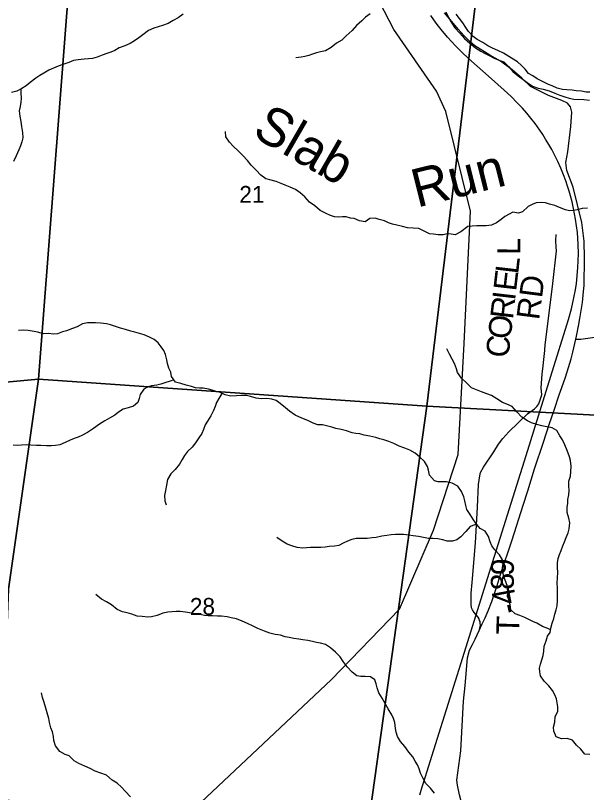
# Model space of a CAD drawing. Extents: x 1624196 to 2029251, y 146837 to 440034.
# Drawn here: x 1862523 to 1869991, y 286524 to 296690 of the extents above; entities that cross this region are included whole.
import ezdxf

# ---------------------------------------------------------------- set-up
doc = ezdxf.new("R2010")
doc.units = 0
for name, color, linetype in [('GM_P_State_Alignment', 7, 'Continuous'), ('GM_X_Major_River', 7, 'Continuous'), ('GM_X_Minor_River', 7, 'Continuous'), ('GM_X_Minor_River_Text', 7, 'Continuous'), ('GM_X_Rail_Line', 7, 'Continuous'), ('GM_X_Section', 7, 'Continuous'), ('GM_X_Section_Text', 7, 'Continuous'), ('GM_X_State_Route', 7, 'Continuous'), ('GM_X_Township_Road', 7, 'Continuous'), ('GM_X_Township_Road_Text', 7, 'Continuous')]:
    doc.layers.add(name, color=color, linetype=linetype)

msp = doc.modelspace()

# ---------------------------------------------------------------- linework, layer by layer
at = {"layer": 'GM_P_State_Alignment'}
msp.add_lwpolyline([(1864060, 285561), (1866650, 287996), (1867543, 288923), (1867991, 289955), (1868311, 290947), (1868392, 292398), (1868472, 294130), (1868149, 295433), (1868029, 295701), (1867470, 296505), (1867224, 296991)], dxfattribs=at)
at = {"layer": 'GM_X_Major_River'}
for points in [[(1868152, 296740), (1868185, 296664), (1868231, 296589), (1868270, 296527), (1868334, 296457), (1868395, 296388), (1868463, 296327), (1868541, 296269), (1868610, 296222), (1868664, 296194), (1868728, 296161), (1868782, 296131), (1868858, 296102), (1868910, 296082), (1868969, 296021), (1869029, 295957), (1869097, 295900), (1869162, 295852), (1869214, 295813), (1869284, 295767), (1869360, 295738), (1869426, 295725), (1869504, 295705), (1869576, 295672), (1869642, 295646), (1869709, 295627), (1869765, 295609), (1869827, 295594), (1869955, 295593), (1870031, 295583)], [(1870036, 295685), (1869986, 295689), (1869924, 295698), (1869856, 295706), (1869804, 295713), (1869734, 295719), (1869678, 295724), (1869608, 295738), (1869544, 295771), (1869492, 295789), (1869423, 295824), (1869347, 295862), (1869289, 295899), (1869233, 295933), (1869189, 295986), (1869142, 296038), (1869088, 296084), (1869012, 296131), (1868905, 296196), (1868831, 296231), (1868761, 296263), (1868699, 296294), (1868635, 296338), (1868559, 296377), (1868508, 296415), (1868446, 296482), (1868414, 296532), (1868375, 296594), (1868331, 296653), (1868285, 296709)]]:
    msp.add_lwpolyline(points, dxfattribs=at)
at = {"layer": 'GM_X_Minor_River'}
for points in [[(1864717, 296707), (1864649, 296661), (1864586, 296623), (1864520, 296586), (1864446, 296558), (1864390, 296544), (1864332, 296526), (1864261, 296493), (1864187, 296435), (1864137, 296397), (1864080, 296359), (1864024, 296325), (1863952, 296292), (1863878, 296266), (1863821, 296234), (1863769, 296212), (1863717, 296192), (1863657, 296173), (1863589, 296147), (1863529, 296127), (1863478, 296121), (1863422, 296120), (1863344, 296112), (1863282, 296100), (1863220, 296076), (1863140, 296051), (1863079, 296025), (1863019, 296003), (1862959, 295973), (1862893, 295934), (1862842, 295904), (1862790, 295872), (1862714, 295812), (1862662, 295770), (1862605, 295734), (1862541, 295699), (1862471, 295681)], [(1867161, 296714), (1867102, 296668), (1867052, 296622), (1866984, 296560), (1866925, 296496), (1866847, 296424), (1866789, 296369), (1866720, 296327), (1866652, 296271), (1866576, 296229), (1866511, 296214), (1866461, 296202), (1866407, 296186), (1866357, 296168), (1866307, 296154), (1866257, 296143), (1866189, 296135)], [(1862592, 295727), (1862593, 295672), (1862597, 295608), (1862593, 295554), (1862582, 295498), (1862572, 295444), (1862580, 295374), (1862591, 295301), (1862599, 295237), (1862613, 295161), (1862616, 295089), (1862604, 295035), (1862588, 294985), (1862568, 294933), (1862531, 294855), (1862495, 294781)], [(1865368, 294980), (1865322, 295034), (1865273, 295102), (1865269, 295171)], [(1870006, 294170), (1869936, 294167), (1869871, 294149), (1869819, 294137), (1869769, 294135), (1869715, 294146), (1869639, 294180), (1869579, 294202), (1869509, 294221), (1869455, 294241), (1869399, 294245), (1869331, 294238), (1869279, 294218), (1869229, 294190), (1869156, 294122), (1869102, 294104), (1869028, 294115), (1868978, 294089), (1868925, 294061), (1868873, 294021), (1868813, 293977), (1868749, 293945), (1868677, 293936), (1868556, 293936), (1868496, 293935), (1868438, 293929), (1868348, 293861), (1868275, 293819), (1868221, 293828), (1868169, 293834), (1868117, 293822), (1868053, 293822), (1867991, 293827), (1867939, 293833), (1867861, 293871), (1867797, 293904), (1867725, 293908), (1867651, 293912), (1867583, 293931), (1867511, 293945), (1867455, 293960), (1867403, 293978), (1867347, 294004), (1867277, 294020), (1867227, 294037), (1867159, 294033), (1867094, 293991), (1867024, 294002), (1866952, 294032), (1866902, 294040), (1866848, 294057), (1866798, 294057), (1866744, 294051), (1866694, 294055), (1866642, 294072), (1866584, 294098), (1866506, 294138), (1866438, 294201), (1866366, 294247), (1866305, 294318), (1866245, 294368), (1866183, 294413), (1866115, 294443), (1866051, 294471), (1865997, 294492), (1865931, 294516), (1865849, 294538), (1865795, 294555), (1865733, 294599), (1865671, 294666), (1865603, 294734), (1865556, 294794), (1865498, 294857), (1865438, 294915), (1865368, 294980)], [(1864500, 292185), (1864483, 292253), (1864463, 292305), (1864429, 292356), (1864387, 292408), (1864335, 292450), (1864273, 292483), (1864207, 292511), (1864145, 292531), (1864085, 292546), (1864033, 292560), (1863959, 292580), (1863895, 292601), (1863829, 292623), (1863763, 292641), (1863711, 292656), (1863633, 292666), (1863567, 292668), (1863515, 292671), (1863465, 292671), (1863397, 292655), (1863328, 292617), (1863268, 292594), (1863188, 292564), (1863138, 292552), (1863070, 292524), (1863014, 292521), (1862960, 292529), (1862885, 292525), (1862815, 292548), (1862741, 292562), (1862689, 292570), (1862625, 292572), (1862561, 292569)], [(1869737, 290999), (1869709, 291074), (1869678, 291136), (1869644, 291190), (1869602, 291259), (1869540, 291297), (1869474, 291307), (1869406, 291322), (1869340, 291340), (1869272, 291361), (1869218, 291385), (1869146, 291435), (1869080, 291506), (1869019, 291572), (1868951, 291603), (1868891, 291627), (1868817, 291673), (1868749, 291720), (1868689, 291740), (1868619, 291765), (1868551, 291793), (1868487, 291817), (1868421, 291886), (1868357, 291946), (1868305, 292017), (1868292, 292069), (1868264, 292137), (1868236, 292195), (1868200, 292260), (1868165, 292328)], [(1869520, 288652), (1869484, 288669), (1869414, 288695), (1869342, 288738), (1869290, 288762), (1869238, 288788), (1869186, 288812), (1869119, 288839), (1869057, 288861), (1869001, 288914), (1868991, 288980), (1868979, 289034), (1868957, 289086), (1868960, 289142), (1868960, 289207), (1868938, 289279), (1868908, 289345), (1868895, 289413), (1868893, 289466), (1868901, 289516), (1868893, 289566), (1868854, 289634), (1868792, 289697), (1868752, 289749), (1868732, 289805), (1868708, 289873), (1868667, 289942), (1868601, 289976), (1868555, 290029), (1868511, 290093), (1868471, 290159), (1868428, 290228), (1868412, 290280), (1868400, 290342), (1868386, 290394), (1868355, 290463), (1868307, 290531), (1868235, 290569), (1868161, 290590), (1868053, 290590), (1868001, 290603), (1867937, 290675), (1867923, 290739), (1867913, 290791), (1867870, 290856), (1867808, 290914), (1867752, 290963), (1867682, 291001), (1867614, 291027), (1867540, 291054), (1867472, 291092), (1867404, 291115), (1867340, 291137), (1867290, 291149), (1867234, 291170), (1867156, 291186), (1867084, 291198), (1867026, 291217), (1866976, 291221), (1866924, 291229), (1866850, 291256), (1866784, 291272), (1866712, 291288), (1866662, 291303), (1866608, 291315), (1866538, 291333), (1866478, 291335), (1866414, 291356), (1866344, 291392), (1866266, 291423), (1866182, 291459), (1866108, 291512), (1866056, 291556), (1865986, 291614), (1865934, 291653), (1865876, 291669), (1865808, 291677), (1865742, 291674), (1865670, 291684), (1865594, 291704), (1865542, 291719), (1865472, 291719), (1865414, 291713), (1865339, 291710), (1865263, 291728), (1865199, 291756), (1865147, 291771), (1865095, 291787), (1865045, 291799), (1864977, 291814), (1864927, 291812), (1864877, 291820), (1864823, 291838), (1864755, 291853), (1864683, 291877), (1864617, 291894), (1864561, 291968), (1864552, 292024), (1864530, 292076), (1864510, 292135), (1864500, 292185)], [(1864593, 291925), (1864545, 291906), (1864475, 291882), (1864425, 291866), (1864373, 291853), (1864303, 291843), (1864250, 291827), (1864200, 291799), (1864154, 291733), (1864138, 291679), (1864121, 291627), (1864065, 291577), (1863997, 291556), (1863931, 291538), (1863870, 291500), (1863820, 291462), (1863752, 291420), (1863692, 291387), (1863621, 291343), (1863543, 291287), (1863463, 291235), (1863392, 291195), (1863342, 291174), (1863290, 291156), (1863238, 291134), (1863171, 291102), (1863101, 291074), (1863045, 291065), (1862995, 291059), (1862929, 291059), (1862853, 291064), (1862799, 291064), (1862723, 291070), (1862665, 291074), (1862602, 291069), (1862546, 291063), (1862490, 291069)], [(1865223, 291746), (1865181, 291680), (1865153, 291626), (1865135, 291572), (1865112, 291520), (1865076, 291454), (1865032, 291384), (1865005, 291334), (1864983, 291272), (1864961, 291220), (1864922, 291166), (1864876, 291098), (1864832, 291044), (1864771, 290984), (1864731, 290931), (1864703, 290879), (1864667, 290819), (1864612, 290749), (1864552, 290691), (1864509, 290617), (1864497, 290545), (1864485, 290477), (1864472, 290410), (1864474, 290342), (1864492, 290286)], [(1870036, 287020), (1869968, 287024), (1869916, 287091), (1869862, 287141), (1869808, 287208), (1869738, 287232), (1869662, 287226), (1869594, 287253), (1869566, 287327), (1869561, 287379), (1869575, 287443), (1869583, 287513), (1869614, 287589), (1869616, 287646), (1869608, 287698), (1869598, 287748), (1869575, 287802), (1869547, 287858), (1869499, 287919), (1869437, 287979), (1869391, 288052), (1869380, 288102), (1869378, 288152), (1869390, 288204), (1869408, 288258), (1869425, 288318), (1869435, 288374), (1869437, 288440), (1869462, 288508), (1869480, 288567), (1869514, 288618), (1869524, 288675), (1869543, 288739), (1869565, 288801), (1869579, 288857), (1869594, 288915), (1869608, 288965), (1869612, 289033), (1869613, 289145), (1869611, 289198), (1869609, 289266), (1869611, 289330), (1869616, 289408), (1869610, 289462), (1869610, 289530), (1869621, 289586), (1869637, 289636), (1869661, 289691), (1869681, 289753), (1869704, 289805), (1869724, 289859), (1869750, 289921), (1869763, 289975), (1869773, 290053), (1869761, 290115), (1869739, 290187), (1869740, 290252), (1869746, 290308), (1869748, 290358), (1869759, 290418), (1869763, 290476), (1869759, 290534), (1869761, 290596), (1869780, 290662), (1869786, 290721), (1869790, 290795), (1869783, 290867), (1869767, 290917), (1869737, 290999)], [(1868554, 290029), (1868529, 290025), (1868471, 290003), (1868412, 289937), (1868348, 289869), (1868296, 289831), (1868237, 289813), (1868169, 289812), (1868111, 289830), (1868047, 289842), (1867979, 289847), (1867923, 289849), (1867859, 289859), (1867795, 289872), (1867723, 289882), (1867667, 289890), (1867597, 289899), (1867545, 289901), (1867491, 289899), (1867437, 289895), (1867379, 289888), (1867314, 289876), (1867240, 289862), (1867186, 289856), (1867120, 289845), (1866978, 289845), (1866922, 289836), (1866863, 289814), (1866807, 289784), (1866751, 289754), (1866697, 289746), (1866623, 289743), (1866571, 289733), (1866516, 289729), (1866462, 289729), (1866382, 289728), (1866330, 289726), (1866280, 289722), (1866208, 289729), (1866138, 289749), (1866074, 289775), (1866010, 289814), (1865942, 289858)], [(1868004, 286514), (1867951, 286581), (1867889, 286643), (1867853, 286707), (1867821, 286776), (1867802, 286832), (1867780, 286884), (1867752, 286934), (1867718, 286991), (1867666, 287051), (1867615, 287124), (1867559, 287192), (1867521, 287258), (1867501, 287311), (1867493, 287363), (1867484, 287441), (1867466, 287491), (1867446, 287541), (1867396, 287618), (1867359, 287688), (1867319, 287756), (1867275, 287829), (1867251, 287895), (1867242, 287945), (1867222, 287998), (1867164, 288036), (1867096, 288042), (1867040, 288041), (1866988, 288049), (1866926, 288097), (1866860, 288170), (1866810, 288236), (1866767, 288300), (1866709, 288359), (1866643, 288415), (1866575, 288462), (1866511, 288478), (1866459, 288488), (1866407, 288501), (1866345, 288511), (1866281, 288519), (1866227, 288528), (1866161, 288538), (1866103, 288552), (1866051, 288562), (1865987, 288581), (1865917, 288593), (1865848, 288609), (1865780, 288634), (1865691, 288668), (1865629, 288699), (1865559, 288733), (1865489, 288764), (1865415, 288794), (1865345, 288810), (1865291, 288821), (1865218, 288829), (1865166, 288831), (1865098, 288834), (1865044, 288836), (1864994, 288840), (1864938, 288852), (1864872, 288861), (1864798, 288873), (1864748, 288883), (1864676, 288892), (1864622, 288890), (1864572, 288886), (1864514, 288882), (1864450, 288871), (1864375, 288839), (1864303, 288823), (1864253, 288819), (1864181, 288826), (1864113, 288830), (1864045, 288858), (1863981, 288875), (1863923, 288889), (1863853, 288920), (1863777, 288980), (1863713, 289018), (1863645, 289055), (1863575, 289113)], [(1863958, 286539), (1863907, 286593), (1863851, 286644), (1863787, 286686), (1863713, 286749), (1863637, 286777), (1863565, 286804), (1863497, 286836), (1863429, 286870), (1863349, 286903), (1863289, 286939), (1863225, 287002), (1863171, 287020), (1863101, 287058), (1863044, 287133), (1863022, 287203), (1863018, 287255), (1863006, 287317), (1862985, 287368), (1862967, 287438), (1862957, 287492), (1862935, 287564), (1862920, 287625), (1862896, 287701), (1862876, 287765), (1862864, 287829)], [(1864026, 286467), (1863958, 286539)]]:
    msp.add_lwpolyline(points, dxfattribs=at)
at = {"layer": 'GM_X_Rail_Line'}
msp.add_lwpolyline([(1867810, 286494), (1867842, 286597), (1867885, 286734), (1867948, 286930), (1868325, 288138), (1868789, 289615), (1869201, 290935), (1869524, 291973), (1869757, 292712), (1869793, 292851), (1869826, 292996), (1869846, 293099), (1869859, 293183), (1869871, 293283), (1869879, 293392), (1869883, 293478), (1869885, 293578), (1869883, 293692), (1869877, 293776), (1869872, 293851), (1869861, 293938), (1869849, 294025), (1869836, 294097), (1869823, 294164), (1869803, 294250), (1869783, 294329), (1869763, 294392), (1869744, 294458), (1869719, 294527), (1869692, 294604), (1869655, 294694), (1869617, 294778), (1869576, 294860), (1869537, 294936), (1869498, 295004), (1869456, 295072), (1869419, 295131), (1869380, 295190), (1869319, 295275), (1869264, 295345), (1869209, 295412), (1869153, 295476), (1869085, 295549), (1869005, 295629), (1868912, 295715), (1868749, 295861), (1868448, 296127), (1868359, 296212), (1868281, 296290), (1868224, 296350), (1868172, 296407), (1868090, 296507), (1868039, 296573), (1867995, 296634), (1867955, 296692)], dxfattribs=at)
at = {"layer": 'GM_X_Section'}
for points in [[(1857756, 297256), (1863227, 297183), (1862825, 291930), (1857402, 291435)], [(1863227, 297183), (1868546, 296928), (1867902, 291578), (1862825, 291930)], [(1868546, 296928), (1874113, 296521), (1873797, 291264), (1867902, 291578)], [(1857402, 291435), (1862825, 291930), (1862431, 289185), (1862320, 286429), (1857104, 286694)], [(1862825, 291930), (1867902, 291578), (1867135, 286088), (1862320, 286429), (1862431, 289185)], [(1867902, 291578), (1873797, 291264), (1873310, 285573), (1867135, 286088)]]:
    msp.add_lwpolyline(points, close=True, dxfattribs=at)
at = {"layer": 'GM_X_State_Route'}
for points in [[(1869884, 292611), (1869886, 292624), (1869905, 292726), (1869937, 292936), (1869954, 293079), (1869960, 293157), (1869966, 293515), (1869961, 293737), (1869931, 293983), (1869818, 294446), (1869732, 294662), (1869721, 294768), (1869745, 294908), (1869785, 295239), (1869801, 295424), (1869783, 295496), (1869742, 295545), (1869670, 295579), (1869492, 295643), (1869260, 295762), (1869144, 295870), (1869017, 295979), (1868867, 296092), (1868727, 296172), (1868530, 296293), (1868472, 296342), (1868391, 296424), (1868314, 296511), (1868251, 296586), (1868135, 296724)], [(1868628, 288730), (1868665, 288810), (1868703, 288899), (1868751, 289023), (1868819, 289218), (1868867, 289377), (1869019, 289829), (1869163, 290283), (1869223, 290470), (1869312, 290758), (1869428, 291108), (1869504, 291337), (1869569, 291527), (1869635, 291727), (1869667, 291821), (1869715, 291960), (1869755, 292084), (1869789, 292197), (1869812, 292283), (1869851, 292455), (1869874, 292557), (1869884, 292611)], [(1868384, 286297), (1868330, 286491), (1868303, 286620), (1868295, 286686), (1868346, 287068), (1868383, 287720), (1868402, 287923), (1868435, 288287), (1868461, 288385), (1868500, 288460), (1868533, 288531), (1868588, 288642), (1868628, 288730)]]:
    msp.add_lwpolyline(points, dxfattribs=at)
at = {"layer": 'GM_X_Township_Road'}
for points in [[(1869448, 292319), (1869452, 292378), (1869552, 293185), (1869598, 293611), (1869593, 293660), (1869589, 293745), (1869594, 293823)], [(1869851, 292455), (1869919, 292454), (1870258, 292504), (1870854, 292592), (1870998, 292655), (1871315, 292812), (1871699, 292951), (1872052, 293034), (1872364, 293091)], [(1868588, 288642), (1868603, 288709), (1868602, 288741), (1868599, 288760), (1868593, 288774), (1868585, 288795), (1868573, 288816), (1868520, 288879), (1868499, 288912), (1868488, 288940), (1868481, 288989), (1868483, 289133), (1868496, 289271), (1868539, 289790), (1868566, 290256), (1868579, 290552), (1868595, 290668), (1868603, 290712), (1868642, 290782), (1868779, 290983), (1868839, 291083), (1868897, 291157), (1868975, 291241), (1869220, 291477), (1869310, 291542), (1869343, 291573), (1869366, 291607), (1869387, 291663), (1869406, 291728), (1869400, 291818), (1869412, 291998), (1869425, 292108), (1869434, 292187), (1869447, 292306), (1869448, 292319)]]:
    msp.add_lwpolyline(points, dxfattribs=at)

# ---------------------------------------------------------------- texts
at = {"layer": 'GM_X_Minor_River_Text'}
for s, rotation, p in [('Slab', 329.998, (1865602, 295121)), ('Run', 13.9992, (1867774, 294175))]:
    msp.add_text(s, height=500, rotation=rotation, dxfattribs=at).set_placement(p)
at = {"layer": 'GM_X_Section_Text'}
for s, p in [('21', (1865450, 294239)), ('28', (1864803, 288848))]:
    msp.add_text(s, height=221, rotation=0, dxfattribs=at).set_placement(p)
at = {"layer": 'GM_X_Township_Road_Text'}
for s, rotation, p in [('L', 89.6403, (1869124, 293557)), ('L', 83.364, (1869096, 293298)), ('E', 83.3669, (1869070, 293075)), ('RD', 82.6323, (1869371, 292698)), ('R', 83.3677, (1869028, 292708)), ('I', 83.3581, (1869056, 292953)), ('O', 83.3625, (1868997, 292446)), ('C', 83.3659, (1868969, 292201)), ('9', 87.1992, (1869036, 289356)), ('8', 93.4783, (1869047, 289181)), ('4', 100.7364, (1869080, 289009)), ('-', 103.1957, (1869108, 288892)), ('T', 88.4569, (1869110, 288585))]:
    msp.add_text(s, height=300, rotation=rotation, dxfattribs=at).set_placement(p)

doc.saveas('drawing.dxf')
